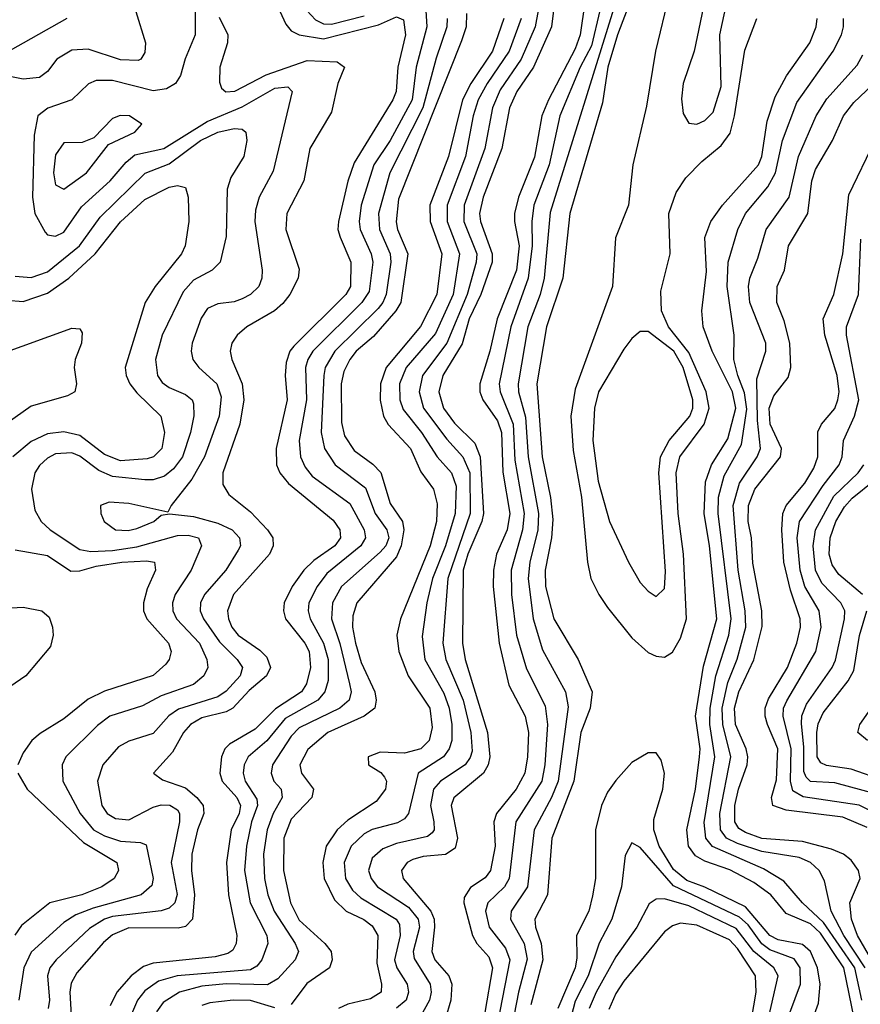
# Model space of a CAD drawing. Header units: inches. Extents: x 990535 to 1117859, y 769386 to 892122.
# Tile 569 of 656: x 1091001 to 1093073, y 806120 to 808547. Entities that reach past the tile are written whole.
import ezdxf

# ---------------------------------------------------------------- set-up
doc = ezdxf.new("R2010")
doc.units = ezdxf.units.IN
doc.header["$MEASUREMENT"] = 0
doc.layers.add('B0890', color=7, linetype='Continuous')

msp = doc.modelspace()

# ---------------------------------------------------------------- linework, layer by layer
at = {"layer": 'B0890', "color": 5}
for points, elevation in [([(1092710, 808635.1), (1092690, 808596), (1092663.5, 808470), (1092636.6, 808390), (1092632.4, 808352.4), (1092636.1, 808316.1), (1092650, 808292), (1092670, 808290.2), (1092690, 808299.3), (1092710, 808319.3), (1092730, 808383), (1092726.8, 808510), (1092743.8, 808590), (1092730, 808619.7)], 3140), ([(1091248.8, 808311.2), (1091230, 808304.2), (1091183.9, 808256.1), (1091155, 808245), (1091110, 808243.8), (1091090, 808214.6), (1091085, 808170), (1091090, 808140.7), (1091110, 808129.6), (1091166.3, 808170), (1091220.3, 808239.7), (1091285.1, 808270), (1091302.7, 808290), (1091271.6, 808310)], 2780), ([(1092550, 807778.8), (1092530, 807778.7), (1092510, 807761.8), (1092490, 807735), (1092427.8, 807630), (1092417.7, 807590), (1092413.5, 807510), (1092426.8, 807410), (1092455.1, 807310), (1092501.6, 807210), (1092530, 807160.3), (1092550, 807138.6), (1092570, 807125.5), (1092590, 807145.5), (1092593.1, 807186.9), (1092576.2, 807430), (1092580.5, 807470), (1092602.1, 807510), (1092652.5, 807570), (1092659.8, 807590), (1092659.8, 807610), (1092636.5, 807690), (1092613.2, 807730)], 3140)]:
    msp.add_lwpolyline(points, close=True, dxfattribs=dict(at, elevation=elevation))
for points, elevation in [([(1091999.3, 808610), (1092005, 808530), (1091978.5, 808430), (1091968.6, 808350), (1091914.1, 808250), (1091873.8, 808190), (1091842.9, 808090), (1091838.1, 808050), (1091840.5, 808030), (1091867.5, 807970), (1091871.2, 807950), (1091862.3, 807877.7), (1091844.3, 807850), (1091723.9, 807730), (1091711.1, 807710), (1091705.5, 807690), (1091708.3, 807610), (1091690.1, 807510.1), (1091693.2, 807470), (1091704.6, 807444.6), (1091722.2, 807422.2), (1091814.5, 807354.5), (1091850.3, 807290), (1091853.2, 807270), (1091841.7, 807250), (1091757.9, 807182.1), (1091734, 807150), (1091713.8, 807110), (1091712.1, 807090), (1091716.8, 807070), (1091750.3, 807010.3), (1091761.8, 806970), (1091761.4, 806918.6), (1091753.7, 806890), (1091736.1, 806870), (1091655.6, 806824.4), (1091610, 806769.3), (1091564.4, 806730), (1091554.3, 806710), (1091552.4, 806690), (1091557.1, 806670), (1091585.6, 806625.6), (1091587, 806610), (1091572.7, 806570), (1091560.2, 806510), (1091555.3, 806450), (1091569.5, 806370), (1091610.1, 806290), (1091612.7, 806270), (1091598.4, 806230), (1091586, 806214), (1091570, 806204.6), (1091389.4, 806190.6), (1091343.3, 806176.7), (1091310, 806153.6), (1091292.1, 806130), (1091274.2, 806090)], 2840), ([(1092601.9, 808610), (1092567.9, 808470), (1092545.7, 808334.3), (1092512.4, 808190), (1092501.7, 808090), (1092469.2, 808010), (1092461.7, 807890), (1092370, 807636.8), (1092359.1, 807570), (1092365.3, 807485.3), (1092385.9, 807370), (1092400.6, 807210), (1092409, 807170), (1092428.4, 807130), (1092450, 807098.5), (1092510, 807023.5), (1092550, 806987.6), (1092570, 806978.3), (1092590, 806976.2), (1092610, 806988.3), (1092630, 807022.4), (1092644.7, 807070), (1092637.2, 807230), (1092624.1, 807330), (1092618.7, 807430), (1092627.9, 807470), (1092688.2, 807550), (1092700, 807590), (1092692.8, 807630), (1092650, 807727.2), (1092599.9, 807790), (1092583.1, 807830), (1092581.6, 807878.4), (1092604.2, 807970), (1092600.7, 808070), (1092618.9, 808121.1), (1092642.7, 808157.3), (1092681.9, 808198.1), (1092730, 808237), (1092752.3, 808267.7), (1092763, 808310), (1092787.9, 808472.1), (1092817.4, 808550)], 3120), ([(1091632.2, 808590), (1091656.8, 808536.8), (1091670, 808520.1), (1091690.2, 808510), (1091750, 808500), (1091885.4, 808534.6), (1091930, 808554.3), (1091946.9, 808546.9), (1091952.2, 808510), (1091933.1, 808430), (1091928.7, 808370), (1091920.8, 808350), (1091825.7, 808194.3), (1091810, 808149), (1091786.6, 808050), (1091785.6, 808030), (1091791, 808011), (1091817.4, 807950), (1091816.6, 807890), (1091805.4, 807870), (1091677.2, 807742.8), (1091667.4, 807730), (1091658, 807702), (1091655.4, 807670), (1091660.8, 807610), (1091633.1, 807490), (1091634.5, 807450), (1091642.5, 807430), (1091663.7, 807403.7), (1091773.8, 807313.8), (1091790.1, 807290), (1091791.5, 807270), (1091777.9, 807250), (1091726.2, 807213.8), (1091701.4, 807190), (1091672.5, 807150), (1091653.4, 807110), (1091651.3, 807090), (1091656.2, 807070), (1091704, 807010), (1091714.7, 806990), (1091717.7, 806950), (1091708.4, 806910), (1091696, 806890), (1091631.8, 806848.2), (1091581.7, 806798.3), (1091518.7, 806761.3), (1091507.3, 806750), (1091498.3, 806730), (1091494.5, 806690), (1091500.5, 806670), (1091536.4, 806630), (1091545.8, 806610), (1091542.1, 806590), (1091522.4, 806550), (1091510.9, 806470), (1091516.2, 806390), (1091536.6, 806290), (1091534.9, 806270), (1091526.7, 806253.3), (1091514.7, 806245.3), (1091482.8, 806237.2), (1091330, 806221.7), (1091306.9, 806213.1), (1091276, 806190), (1091241.1, 806150), (1091224, 806116)], 2820), ([(1092393.8, 808590), (1092382.6, 808510), (1092370, 808475.4), (1092304.2, 808350), (1092287.7, 808310), (1092270, 808208.4), (1092230.3, 808110), (1092220.9, 808070), (1092220.4, 808050), (1092231.8, 807990), (1092225.9, 807930), (1092178.3, 807810), (1092159.7, 807730), (1092134.9, 807650), (1092135.2, 807630), (1092142.3, 807610), (1092178.8, 807558.8), (1092188.7, 807530), (1092191.7, 807431.7), (1092208.9, 807330), (1092202.6, 807290), (1092175.9, 807230), (1092168.6, 807190), (1092168.2, 807150), (1092183, 807010), (1092206.6, 806906.6), (1092246.6, 806830), (1092255.2, 806790), (1092253, 806730), (1092246.2, 806690), (1092225.1, 806650), (1092176.4, 806590), (1092169.8, 806570), (1092173.4, 806510), (1092161.5, 806450), (1092148.6, 806431.4), (1092112, 806408), (1092096.3, 806383.7), (1092095.7, 806370), (1092116.9, 806290), (1092128, 806270), (1092157, 806237), (1092166.3, 806210), (1092128.3, 805990)], 3020), ([(1092469.2, 808589.2), (1092308.3, 808071.7), (1092293.9, 807910), (1092283.7, 807870), (1092253.2, 807790), (1092229.3, 807650), (1092230.7, 807630), (1092247.8, 807567.8), (1092254.2, 807470), (1092279.4, 807330), (1092278.4, 807290), (1092258.5, 807210), (1092253.9, 807170), (1092266.4, 807070), (1092290, 806993.6), (1092346.1, 806890), (1092353.2, 806853.2), (1092328.3, 806670), (1092311.9, 806630), (1092268.8, 806550), (1092252.5, 806410), (1092212.6, 806350), (1092210.9, 806330), (1092244.2, 806270), (1092251.6, 806231.6), (1092230.3, 806149.7), (1092203.4, 806010)], 3060), ([(1092504.8, 808590), (1092474.2, 808510), (1092450.4, 808430), (1092437.2, 808342.8), (1092357.1, 808070), (1092339.5, 807910), (1092299.3, 807790), (1092275.3, 807650), (1092289, 807470), (1092309.7, 807369.7), (1092315.2, 807315.2), (1092312.1, 807270), (1092296.4, 807190), (1092297.2, 807150), (1092317.9, 807070), (1092377.9, 806970), (1092412.4, 806890), (1092406.7, 806850), (1092383.9, 806790), (1092366.7, 806670), (1092312.6, 806530), (1092301.9, 806390), (1092270.4, 806330), (1092272.3, 806310), (1092286.4, 806270), (1092290.8, 806230), (1092261.1, 806118.9)], 3080), ([(1091287.9, 808567.9), (1091311.3, 808490), (1091310, 808466.3), (1091300.2, 808450), (1091293.3, 808446.7), (1091250, 808448.1), (1091170, 808474.5), (1091130, 808472.4), (1091092.9, 808450), (1091070, 808419.5), (1091050, 808405.2), (1091010, 808400.7), (1090965.1, 808410)], 2740), ([(1091433.8, 808570), (1091434.1, 808510), (1091409.1, 808450.9), (1091397.6, 808410), (1091385.3, 808390), (1091363.3, 808376.7), (1091330, 808372.1), (1091230, 808397.2), (1091190, 808397.9), (1091171, 808389), (1091130.2, 808350), (1091070.4, 808329.6), (1091046, 808310), (1091037.4, 808262.6), (1091032.9, 808110), (1091039.1, 808070), (1091063.8, 808023.8), (1091070, 808017.1), (1091090, 808013.4), (1091110, 808024), (1091153.8, 808086.2), (1091224.5, 808150), (1091263.5, 808196.5), (1091285.5, 808214.5), (1091356.6, 808230), (1091463.7, 808296.3), (1091550, 808332.6), (1091630, 808378.6), (1091662.1, 808382.1), (1091673.2, 808370), (1091626.1, 808173.9), (1091591.4, 808110), (1091582.4, 808077.6), (1091580.8, 808050), (1091598.6, 807930), (1091598, 807910), (1091590.9, 807890), (1091570.2, 807870), (1091550, 807859.6), (1091530, 807852.2), (1091490, 807846.7), (1091464.6, 807835.4), (1091448.4, 807811.6), (1091426.1, 807750), (1091423.9, 807730), (1091427.9, 807710), (1091443, 807690), (1091487.2, 807650), (1091497.8, 807617.8), (1091492.7, 807570), (1091456.4, 807470), (1091425.2, 807414.8), (1091374.7, 807350), (1091366.7, 807333.3), (1091270, 807354.6), (1091222.2, 807357.8), (1091200.8, 807350), (1091201, 807330), (1091209.4, 807310), (1091237.1, 807290), (1091268.4, 807288.4), (1091290, 807293.3), (1091331.9, 807310), (1091350, 807325.6), (1091370.9, 807329.1), (1091430, 807322.8), (1091490, 807306.5), (1091524.8, 807290), (1091543.1, 807270), (1091545.3, 807250), (1091540.1, 807239.9), (1091509.3, 807190), (1091456.4, 807130), (1091447.3, 807110), (1091446.3, 807090), (1091454.2, 807070), (1091494, 807014), (1091537.7, 806970), (1091550.5, 806950.5), (1091544.4, 806930), (1091510, 806891.7), (1091490, 806878), (1091392.4, 806847.6), (1091369.2, 806830.8), (1091330, 806787.9), (1091270, 806768.7), (1091245.3, 806754.7), (1091206.3, 806710), (1091192.8, 806670), (1091203.7, 806610), (1091217.1, 806590), (1091237.8, 806577.8), (1091270, 806574.4), (1091330, 806605.9), (1091350, 806611.5), (1091371.2, 806611.2), (1091390, 806599.4), (1091395.3, 806590), (1091395.5, 806570), (1091375, 806470), (1091389.5, 806390.5), (1091383.8, 806370), (1091370, 806356.7), (1091350, 806350.5), (1091230, 806336.5), (1091210, 806329.5), (1091173.3, 806306.7), (1091091.7, 806230), (1091075.8, 806210), (1091069.7, 806190), (1091074.8, 806130), (1091071.5, 806110)], 2760), ([(1091493.3, 808553.3), (1091514.1, 808510), (1091513.5, 808490), (1091494.9, 808430), (1091493.6, 808393.6), (1091498.5, 808378.5), (1091509.3, 808369.3), (1091531.5, 808371.5), (1091608.9, 808411.1), (1091710, 808447.1), (1091783.8, 808443.8), (1091801.4, 808430), (1091785, 808390), (1091770, 808319.8), (1091716.4, 808230), (1091701.8, 808150), (1091659.4, 808070), (1091657.1, 808030), (1091690, 807932), (1091687.7, 807910), (1091667.1, 807870), (1091650, 807848), (1091629.6, 807830), (1091561.1, 807790), (1091537, 807770), (1091524.1, 807750), (1091520.1, 807730), (1091524.1, 807710), (1091549.8, 807650), (1091553.6, 807610), (1091543.6, 807550), (1091502.3, 807430), (1091501.9, 807401.9), (1091516.5, 807376.5), (1091570, 807334.1), (1091612, 807290), (1091625.3, 807270), (1091626.4, 807250), (1091616.8, 807230), (1091528.3, 807130), (1091513.4, 807090), (1091515.7, 807070), (1091523.9, 807050), (1091539.5, 807030), (1091593, 806993), (1091610, 806976.1), (1091619.3, 806950), (1091609.7, 806930), (1091566.6, 806893.4), (1091526.7, 806850), (1091510, 806841.1), (1091450, 806826), (1091422.2, 806810), (1091405.4, 806790), (1091378.1, 806741.9), (1091331.4, 806690), (1091353.7, 806673.7), (1091410, 806653.8), (1091438.2, 806630), (1091453.2, 806610), (1091454.8, 806590), (1091439.4, 806550), (1091425.6, 806490), (1091424.7, 806450), (1091431.8, 806390), (1091427.2, 806330), (1091410, 806312), (1091392, 806308), (1091270, 806308.3), (1091230, 806291.5), (1091207.8, 806272.2), (1091142.2, 806197.8), (1091127.9, 806172.1), (1091125.1, 806150), (1091130.8, 806050)], 2780), ([(1092102.7, 808562.7), (1092101.2, 808530), (1092090, 808495.5), (1091935.1, 808104.9), (1091929.3, 808049.3), (1091932.7, 808030), (1091957.9, 807970), (1091940.5, 807850), (1091928.6, 807830), (1091873.6, 807766.4), (1091830.6, 807730), (1091815, 807710), (1091800, 807680), (1091793.4, 807650), (1091794, 807554), (1091801.8, 807521.8), (1091825.3, 807485.3), (1091871.6, 807451.6), (1091891, 807431), (1091914.5, 807354.5), (1091944.6, 807310), (1091947.6, 807290), (1091941.2, 807250), (1091930, 807223.4), (1091832.4, 807110), (1091822, 807078), (1091821.2, 807050), (1091828.7, 807010), (1091842.9, 806962.9), (1091876.6, 806890), (1091880.1, 806870), (1091876.9, 806850), (1091849.9, 806830.1), (1091760.7, 806790), (1091711.7, 806748.3), (1091691.9, 806710), (1091696, 806690), (1091725, 806650), (1091721, 806630), (1091670, 806576.4), (1091652.4, 806530), (1091651.8, 806450), (1091668.4, 806370), (1091690, 806327.3), (1091752.9, 806270), (1091768.5, 806250), (1091771.6, 806230), (1091764.6, 806210), (1091708.6, 806171.4), (1091670, 806119.6)], 2880), ([(1091708.6, 808570), (1091730, 808547.1), (1091750, 808537.3), (1091770, 808536.1), (1091850, 808557.1)], 2840), ([(1092278.6, 808570), (1092271.7, 808530), (1092236.7, 808450), (1092185.5, 808374.5), (1092166.4, 808330), (1092147.5, 808230), (1092097, 808090), (1092095.7, 808050), (1092127.8, 807970), (1092126.5, 807950), (1092103.9, 807870), (1092053.6, 807750), (1091994.3, 807670), (1091985.4, 807630), (1091996.2, 807590), (1092053.5, 807513.5), (1092093, 807470), (1092110.2, 807430.2), (1092111.7, 807330), (1092056.6, 807170), (1092044.4, 807010), (1092051.3, 806970), (1092094.2, 806870), (1092113.1, 806790), (1092116.1, 806743.9), (1092111.8, 806728.2), (1092099.4, 806710), (1092038.2, 806670), (1092021, 806650), (1092014, 806610), (1092022, 806570), (1092022.5, 806550), (1092017.5, 806542.5), (1092006.3, 806533.7), (1091930, 806516.6), (1091896.6, 806503.4), (1091870, 806479.9), (1091861.3, 806450), (1091867.3, 806430), (1091883.3, 806410), (1091959.2, 806359.2), (1091983.4, 806330), (1091986.5, 806310), (1091971.1, 806250), (1091973.1, 806233.1), (1092013, 806170), (1092015.3, 806150), (1092010.8, 806130), (1091989.3, 806090)], 2960), ([(1092316.4, 808570), (1092311.9, 808530), (1092267.5, 808430), (1092226.7, 808370), (1092208.6, 808330), (1092189.4, 808230), (1092143.2, 808110), (1092134.6, 808070), (1092136.9, 808050), (1092165.7, 807970), (1092165.4, 807950), (1092137.3, 807870), (1092108.7, 807810), (1092091.3, 807748.7), (1092043.9, 807670), (1092034.5, 807630), (1092046.1, 807590), (1092073.1, 807553.1), (1092123.3, 807503.3), (1092135.8, 807470), (1092144.4, 807330), (1092140.5, 807310), (1092106, 807230), (1092093.9, 807190), (1092092.2, 807010), (1092098.9, 806970), (1092154.3, 806790), (1092159.8, 806730), (1092155.5, 806710), (1092144.5, 806690), (1092071.2, 806628.8), (1092064.9, 806610), (1092080, 806530), (1092074.8, 806505.2), (1092050.8, 806489.2), (1091995.3, 806484.7), (1091970, 806476.8), (1091956.4, 806470), (1091942.4, 806450), (1091946.7, 806430), (1092014.4, 806350), (1092022.4, 806330), (1092023.8, 806310), (1092016.9, 806250), (1092024.4, 806230), (1092059, 806190), (1092066.4, 806170), (1092063.5, 806130), (1092050, 806082.3)], 2980), ([(1092430.9, 808570), (1092410, 808483.1), (1092382.6, 808430), (1092332.7, 808310), (1092305.8, 808190), (1092268.5, 808090), (1092263.2, 808050), (1092264.4, 807990), (1092254.1, 807910), (1092211.5, 807790), (1092182.7, 807650), (1092185, 807630), (1092217.7, 807550), (1092221.1, 807461.1), (1092244.2, 807330), (1092240.2, 807290), (1092212.2, 807190), (1092213.2, 807130), (1092225.8, 807030), (1092250, 806947.1), (1092296, 806856), (1092301.6, 806810), (1092295.1, 806710), (1092287.9, 806670), (1092224.1, 806570), (1092207.7, 806430), (1092195.8, 806410), (1092155, 806370), (1092149.2, 806350), (1092158.3, 806310), (1092198.8, 806258.8), (1092209.3, 806230), (1092166.7, 806010)], 3040), ([(1091117.3, 808550), (1090959.2, 808460.8)], 2720), ([(1092054.5, 808550), (1092054, 808530), (1092027.7, 808452.3), (1091994.8, 808330), (1091913.5, 808170), (1091885.9, 808070), (1091887.8, 808030), (1091914.5, 807970), (1091915.7, 807950), (1091904.1, 807870), (1091896.3, 807850), (1091884.3, 807835.7), (1091778, 807730), (1091754, 807690), (1091750.7, 807670), (1091744.3, 807530), (1091752.1, 807490), (1091778.5, 807450), (1091853.6, 807393.6), (1091877.7, 807330), (1091906.1, 807290), (1091910.8, 807270), (1091903.3, 807250), (1091890, 807234.7), (1091794.4, 807150), (1091772.3, 807110), (1091770, 807070), (1091790.3, 807009.7), (1091814.3, 806910), (1091817.8, 806890), (1091813.6, 806870), (1091790, 806850), (1091690, 806801.9), (1091670, 806781.3), (1091624.3, 806710), (1091620.9, 806690), (1091627.8, 806670), (1091645.5, 806650), (1091648, 806630), (1091625.8, 806590), (1091611.3, 806550), (1091602, 806490), (1091604.3, 806430), (1091613, 806390), (1091628.6, 806350), (1091680.4, 806270), (1091688.3, 806250), (1091680.6, 806230), (1091637.1, 806182.9), (1091612.2, 806167.8), (1091510, 806170.7), (1091450, 806165), (1091395, 806150), (1091355.3, 806124.7), (1091338.7, 806101.3)], 2860), ([(1092194.4, 808550), (1092166.6, 808470), (1092112.8, 808390), (1092092.8, 808350), (1092057.6, 808210), (1092012.3, 808090), (1092012.8, 808050), (1092041.6, 807970), (1092029.4, 807870), (1091989.2, 807790.8), (1091904.2, 807690), (1091890.7, 807650), (1091889.4, 807609.4), (1091897.7, 807570), (1091909.3, 807549.3), (1091964, 807490), (1091990, 807432.8), (1092021.3, 807390), (1092030, 807354), (1092028.6, 807310), (1092012.7, 807250), (1091939.7, 807070), (1091930.8, 807030), (1091935.8, 806990), (1091958.6, 806930), (1092011.7, 806850), (1092017.8, 806802.2), (1092010, 806770), (1091990, 806750), (1091950, 806738.8), (1091890, 806741.5), (1091859.8, 806730), (1091861.3, 806710), (1091891.6, 806691.6), (1091900.2, 806680.2), (1091905.4, 806670), (1091902.6, 806650), (1091879.7, 806620.3), (1091810, 806574.1), (1091783.3, 806550), (1091756.2, 806510), (1091748, 806470), (1091751.8, 806430), (1091777.5, 806377.5), (1091806.1, 806350), (1091849.1, 806329.1), (1091870, 806313.4), (1091883.8, 806290), (1091881.5, 806221.5), (1091893.2, 806170), (1091892, 806150), (1091866.1, 806133.9), (1091810, 806120.3), (1091787.2, 806110)], 2920), ([(1092237.2, 808550), (1092207.8, 808470), (1092152.9, 808390), (1092131.5, 808350), (1092119, 808310), (1092099.8, 808210), (1092054.9, 808090), (1092054.5, 808050), (1092085.4, 807970), (1092069.8, 807870), (1092026, 807774), (1091954.1, 807690), (1091937.2, 807650), (1091938, 807610), (1091946.2, 807586.2), (1091991.4, 807530), (1092029.7, 807469.7), (1092065.4, 807430), (1092077, 807397), (1092074.8, 807330), (1092050.4, 807250), (1092018.7, 807170), (1092004.5, 807110), (1091993.3, 807026.7), (1091999.9, 806970), (1092046.8, 806886.8), (1092059.9, 806850), (1092066.4, 806810), (1092065.9, 806770), (1092059.6, 806750), (1092045.9, 806730), (1091983.3, 806690), (1091959.7, 806590), (1091950, 806577.1), (1091932.7, 806567.3), (1091870, 806550.8), (1091850, 806539.9), (1091818.2, 806510), (1091800.6, 806470), (1091804.6, 806430), (1091821.3, 806401.3), (1091842.3, 806382.3), (1091929.3, 806330), (1091936.9, 806316.9), (1091938.6, 806290), (1091925, 806230), (1091930.3, 806210), (1091955.9, 806170), (1091959.6, 806150), (1091953.6, 806130), (1091929.9, 806110.1)], 2940), ([(1093065.2, 806050), (1093032.4, 806210), (1092975, 806295), (1092950, 806318.1), (1092890, 806343.5), (1092852.1, 806390), (1092810, 806420.6), (1092751.4, 806451.4), (1092690, 806472.7), (1092666.3, 806486.3), (1092649.1, 806510), (1092645.1, 806550), (1092666.3, 806650), (1092676.4, 806730), (1092677.9, 806750), (1092666.7, 806830), (1092686.6, 806953.4), (1092719.1, 807070), (1092700.7, 807250), (1092687.7, 807330), (1092691.6, 807408.4), (1092706, 807450), (1092746.1, 807513.9), (1092766.1, 807590), (1092757.8, 807630), (1092708, 807730), (1092685.7, 807790), (1092682.6, 807830), (1092693.5, 807926.5), (1092689.7, 808010.3), (1092704.3, 808050), (1092733.1, 808090), (1092821.9, 808190), (1092830.2, 808210), (1092843, 808297), (1092862.9, 808357.1), (1092890.6, 808409.4), (1092948.4, 808490), (1092963.8, 808530), (1092966.4, 808550)], 3080), ([(1093076.7, 806130), (1093059.1, 806210), (1092981.8, 806321.8), (1092929.9, 806370), (1092883.9, 806423.9), (1092834.3, 806454.3), (1092708.7, 806508.7), (1092692.4, 806530), (1092688, 806568), (1092714, 806730), (1092702.1, 806810), (1092702.7, 806850), (1092716.5, 806930), (1092748.6, 807030), (1092754.5, 807070), (1092722.1, 807330), (1092723.4, 807370), (1092737, 807423), (1092780.2, 807499.8), (1092793, 807587), (1092787.7, 807627.7), (1092770.6, 807670), (1092761.3, 807710), (1092761.6, 807770), (1092744.9, 807890), (1092747.4, 807950), (1092771, 808030), (1092789.9, 808069.9), (1092844.8, 808135.2), (1092864, 808170), (1092880.6, 808250), (1092916.7, 808343.3), (1093006.1, 808470), (1093026.1, 808510), (1093031.2, 808530), (1093031.3, 808550)], 3060), ([(1093084.9, 806210), (1093031.8, 806290), (1093001.1, 806350), (1092984.1, 806424.1), (1092971.5, 806450), (1092949.9, 806470), (1092922, 806482), (1092830, 806497.1), (1092770, 806516.6), (1092743.1, 806530), (1092728.6, 806550), (1092726.4, 806590), (1092753.9, 806730), (1092734.3, 806810), (1092732.6, 806850), (1092746.5, 806913.5), (1092769.2, 806970.8), (1092790.8, 807050), (1092789.2, 807090), (1092772, 807190), (1092759.7, 807350), (1092774.8, 807405.2), (1092818.5, 807470), (1092826.7, 807490), (1092819, 807559), (1092817.8, 807662.2), (1092839.7, 807730), (1092839.9, 807750), (1092800.7, 807850), (1092797.3, 807890), (1092800.3, 807910), (1092820.4, 807959.6), (1092840.6, 808030), (1092897.8, 808110), (1092920.2, 808210), (1092964, 808310), (1092990, 808352.5), (1093064.9, 808435.1), (1093078.8, 808461.2)], 3040), ([(1093123.5, 806190), (1093065.7, 806290), (1093050.6, 806330), (1093046.9, 806370), (1093072, 806430), (1093068.3, 806450), (1093050, 806475.7), (1093030.9, 806490), (1093002.1, 806502.1), (1092930, 806521.5), (1092830, 806529), (1092790, 806543.2), (1092773.7, 806553.7), (1092763.5, 806570), (1092763.8, 806610), (1092772.5, 806650), (1092794, 806710), (1092795.6, 806730), (1092791.6, 806750), (1092765.3, 806810), (1092762.8, 806850), (1092773, 806890), (1092810.6, 806969.4), (1092831.1, 807051.1), (1092830.4, 807090), (1092807.6, 807207.6), (1092804.3, 807270), (1092796.7, 807310), (1092797.3, 807350), (1092813, 807390), (1092876, 807470), (1092878.8, 807490), (1092850.7, 807550), (1092848.5, 807590), (1092859.5, 807620.5), (1092894.8, 807665.2), (1092901.8, 807690), (1092898.8, 807750), (1092885.4, 807805.4), (1092867.4, 807850), (1092867.6, 807890), (1092886.3, 807930), (1092896.1, 807990), (1092943.4, 808070), (1092953.3, 808150), (1092962.1, 808177.9), (1093003.9, 808250), (1093031.3, 808310), (1093057.1, 808342.9), (1093118.1, 808401.9)], 3020), ([(1090990, 807914.8), (1091030, 807912.2), (1091070, 807925.9), (1091148.6, 807990), (1091199.6, 808060.4), (1091310.6, 808169.4), (1091370, 808192.3), (1091447.3, 808250), (1091490, 808270.4), (1091530, 808279.1), (1091550, 808277.9), (1091559, 808270), (1091560.7, 808250), (1091553.7, 808210), (1091521.7, 808158.3), (1091512.6, 808130), (1091510, 808013.2), (1091495, 807950), (1091476, 807930), (1091430, 807905.6), (1091403.9, 807876.1), (1091352.9, 807770), (1091336.1, 807710), (1091341, 807670), (1091352.9, 807652.9), (1091370, 807640.5), (1091410, 807623.4), (1091426.8, 807610), (1091430, 807600.3), (1091430.8, 807570.8), (1091422.5, 807530), (1091402.8, 807470), (1091380.1, 807439.9), (1091358.1, 807421.9), (1091330, 807413.1), (1091310, 807413.4), (1091230, 807421.2), (1091196.4, 807436.4), (1091150, 807471.4), (1091130, 807479.6), (1091090, 807476.9), (1091070, 807466.4), (1091050, 807448.4), (1091038.5, 807430), (1091030.6, 807390), (1091038.6, 807338.6), (1091054.1, 807310), (1091076.6, 807290), (1091150, 807241.4), (1091176.5, 807236.5), (1091230, 807238.7), (1091290, 807247.6), (1091390, 807275.5), (1091416.5, 807276.5), (1091442, 807270), (1091449.6, 807250), (1091424.3, 807190), (1091384.3, 807130), (1091378, 807110), (1091378.7, 807090), (1091387.4, 807070), (1091444.6, 807010), (1091462.9, 806970), (1091465.1, 806950), (1091455.2, 806930), (1091430, 806908.3), (1091350, 806880.6), (1091304.3, 806855.7), (1091223.9, 806830), (1091193, 806807), (1091114.8, 806730), (1091106.1, 806710), (1091107.4, 806670), (1091150.1, 806590), (1091183.6, 806550), (1091210, 806535.1), (1091250, 806522), (1091298.7, 806518.7), (1091312.9, 806512.9), (1091330.1, 806430), (1091327.3, 806412.7), (1091300.9, 806390), (1091182.6, 806357.4), (1091139.8, 806340.2), (1091110, 806321.5), (1091030, 806248.5), (1091011.7, 806210), (1090999.4, 806130)], 2740), ([(1093090, 806555.9), (1093030, 806581.4), (1092890, 806598.6), (1092857.4, 806610), (1092853.6, 806630), (1092866.6, 806673.4), (1092869.8, 806749.8), (1092844, 806810), (1092838, 806830), (1092838.5, 806850), (1092846.6, 806873.4), (1092893.3, 806950), (1092916.5, 807010), (1092925.2, 807050), (1092924.4, 807070), (1092900.7, 807140.7), (1092884.6, 807210), (1092879.4, 807290), (1092882, 807330), (1092889.9, 807350), (1092935.6, 807404.4), (1092958.5, 807441.5), (1092968.1, 807470), (1092968.3, 807531.7), (1092977, 807550), (1093010, 807589), (1093017.5, 807610), (1093020.2, 807630), (1093015.3, 807670), (1092985.4, 807770), (1092981.1, 807810), (1093007.6, 807870), (1093030, 807970), (1093044.2, 808115.8), (1093109.2, 808250.8)], 2980), ([(1090970, 807856.2), (1091010, 807852.4), (1091070, 807873.2), (1091122.9, 807910), (1091187.7, 807970), (1091250, 808048.7), (1091310, 808104.3), (1091370, 808134.2), (1091390, 808138.9), (1091410, 808133.4), (1091416.4, 808110), (1091417.9, 808050), (1091409, 807990), (1091400.4, 807970), (1091335.1, 807890), (1091310.8, 807850), (1091261.4, 807690), (1091263.7, 807670), (1091272.5, 807650), (1091290, 807627.3), (1091349, 807570), (1091358.6, 807530), (1091352, 807490), (1091330.8, 807470), (1091315.2, 807464.8), (1091250, 807460), (1091210, 807475.4), (1091150, 807522.3), (1091110, 807531.4), (1091070, 807526.3), (1091030, 807507.9), (1090984.3, 807470)], 2720), ([(1093123.7, 806583.7), (1093070, 806610.8), (1092931.9, 806631.9), (1092906.3, 806646.3), (1092900.7, 806670), (1092902.6, 806750), (1092882.3, 806830), (1092883.6, 806850), (1092891.8, 806868.2), (1092963, 806990), (1092976.3, 807050), (1092971.7, 807090), (1092936.4, 807150), (1092924.2, 807190), (1092917.3, 807270), (1092923.1, 807310), (1092980.9, 807399.1), (1093020.8, 807450), (1093028, 807470), (1093031.4, 807510), (1093058.1, 807570), (1093068.7, 807610), (1093038.6, 807770), (1093038.6, 807790), (1093068, 807870), (1093074, 808006)], 2960), ([(1090950, 807721.7), (1091130, 807787.3), (1091150, 807785), (1091155.6, 807775.6), (1091153.5, 807750), (1091138.2, 807710), (1091135.9, 807690), (1091141, 807650), (1091137.5, 807630), (1091119.6, 807620.4), (1091030, 807594.6), (1090950, 807538.9)], 2680), ([(1093110, 806638.6), (1093010, 806665.7), (1092950, 806669), (1092939.6, 806679.6), (1092933.9, 806693.9), (1092933.9, 806753.9), (1092927.6, 806812.4), (1092929, 806831), (1092940.1, 806859.9), (1093003.4, 806950), (1093011.8, 806968.2), (1093034, 807070), (1093034.2, 807090), (1093024.7, 807110), (1092978.3, 807158.3), (1092962.4, 807190), (1092956.2, 807250), (1092962, 807290), (1093007.4, 807372.6), (1093067.5, 807430), (1093081.4, 807450)], 2940), ([(1093078.5, 807130), (1093019.9, 807179.9), (1093003.1, 807203.1), (1092995.8, 807230), (1092998.3, 807270), (1093012.5, 807310), (1093033.5, 807346.5), (1093052.5, 807367.5), (1093108, 807412)], 2920), ([(1090990, 807240.3), (1091070, 807226.4), (1091127.7, 807187.7), (1091150, 807188.5), (1091190, 807200.1), (1091252.8, 807210), (1091313.5, 807213.5), (1091333.8, 807210), (1091336.4, 807190), (1091315.5, 807144.5), (1091306.4, 807110), (1091306.8, 807090), (1091314.9, 807070), (1091368.5, 807010), (1091374.8, 806990), (1091370.1, 806970), (1091361.7, 806958.3), (1091330, 806931), (1091210, 806892.4), (1091170, 806872.4), (1091110, 806823.5), (1091052, 806788), (1091031.5, 806770), (1091010, 806740.3), (1090997.2, 806710)], 2720), ([(1090950, 807095.8), (1091010, 807099.2), (1091056, 807090), (1091074.3, 807074.3), (1091081.9, 807050), (1091084.3, 807030), (1091077.5, 807002.5), (1091016.5, 806930), (1090977.1, 806902.9)], 2680), ([(1093130, 806671.5), (1093050, 806699.7), (1092989, 806709), (1092975.4, 806715.4), (1092966.7, 806730), (1092965.6, 806790), (1092968.5, 806811.5), (1092981.3, 806838.7), (1093042.8, 806917.2), (1093056.7, 806943.3), (1093070.7, 807029.3), (1093088.9, 807090)], 2920), ([(1093090.2, 806770.2), (1093066.4, 806790), (1093071.2, 806810), (1093110, 806864.6)], 2880), ([(1092956.1, 806083.9), (1092970, 806123.2), (1092973.7, 806170), (1092967.4, 806210), (1092950, 806250.2), (1092930, 806267.4), (1092870, 806279.1), (1092850, 806289.3), (1092790, 806360.1), (1092690, 806409), (1092645.3, 806425.3), (1092612.3, 806452.3), (1092576.9, 806510), (1092563.8, 806550), (1092564, 806576), (1092586.1, 806650), (1092589.9, 806689.9), (1092582.2, 806722.2), (1092570, 806739.8), (1092550, 806740.3), (1092510, 806716.3), (1092470, 806672.1), (1092450, 806642.7), (1092435.4, 806610), (1092420.5, 806550), (1092420.5, 806430), (1092412.7, 806387.3), (1092403.4, 806350), (1092373.5, 806290), (1092374.1, 806234.1), (1092370, 806209.9), (1092327.1, 806110)], 3120), ([(1090997.2, 806690), (1091020.1, 806650), (1091158.9, 806518.9), (1091240.4, 806470), (1091244.8, 806450), (1091234.2, 806430), (1091203.5, 806410), (1091154.2, 806390), (1091075.7, 806370), (1091005.7, 806314.3), (1090989.2, 806290.8)], 2720), ([(1092870, 806022), (1092925.7, 806170), (1092924.6, 806210), (1092910, 806232.2), (1092850, 806254.7), (1092830, 806269.4), (1092796.1, 806316.1), (1092775.2, 806335.2), (1092612.1, 806412.1), (1092530, 806506.8), (1092510, 806518.5), (1092493, 806487), (1092484.4, 806410), (1092460.7, 806330), (1092429.4, 806270.6), (1092402.5, 806190), (1092370, 806127.4), (1092360.5, 806090)], 3140), ([(1092829.4, 806010), (1092870.2, 806190), (1092859.9, 806210), (1092810.5, 806250), (1092766.7, 806306.7), (1092650, 806363), (1092590, 806379.8), (1092570, 806379.4), (1092552.5, 806367.5), (1092522.2, 806310), (1092470, 806236.9), (1092421.5, 806150), (1092404.2, 806110)], 3160), ([(1092792.2, 806010), (1092816.4, 806150), (1092814.3, 806190), (1092770, 806257.8), (1092750, 806278.8), (1092670, 806315.2), (1092630, 806319.9), (1092610, 806313.1), (1092590, 806298.5), (1092490, 806177), (1092470, 806147), (1092453.1, 806106.9)], 3180), ([(1091630, 806110.9), (1091570, 806129.5), (1091527.3, 806130), (1091470, 806123.7), (1091450, 806117.3)], 2880)]:
    msp.add_lwpolyline(points, dxfattribs=dict(at, elevation=elevation))

doc.saveas('drawing.dxf')
